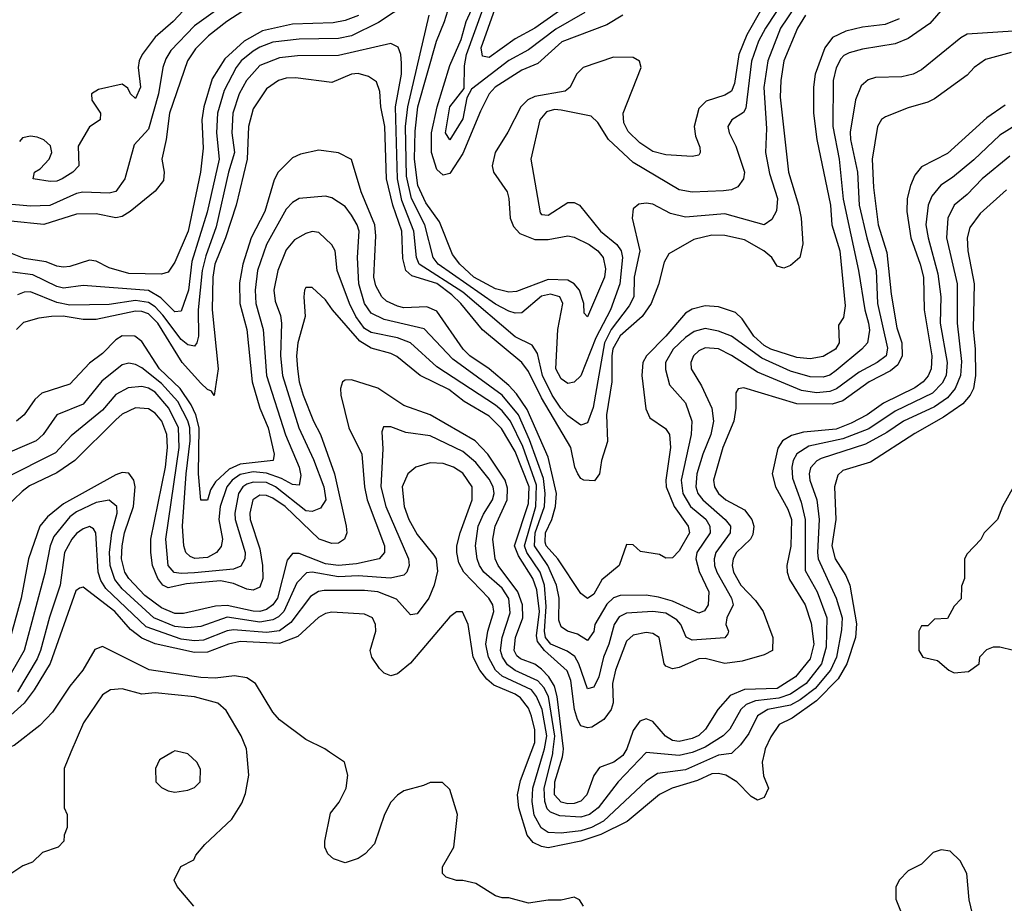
# Model space of a CAD drawing. Header units: inches. Extents: x 1793402 to 1900366, y 320852 to 470679.
# Tile 436 of 604: x 1853437 to 1856443, y 449539 to 452236. Entities that reach past the tile are written whole.
import ezdxf

# ---------------------------------------------------------------- set-up
doc = ezdxf.new("R2010")
doc.units = ezdxf.units.IN
doc.header["$MEASUREMENT"] = 0
doc.layers.add('B8454', color=7, linetype='Continuous')
doc.layers.add('B8455', color=7, linetype='Continuous')

msp = doc.modelspace()

# ---------------------------------------------------------------- linework, layer by layer
at = {"layer": 'B8454', "color": 4}
for points, elevation in [([(1853593.1, 450000), (1853572, 449950), (1853572, 449830), (1853582, 449810), (1853582, 449770), (1853572.7, 449747.3), (1853571.6, 449728.4), (1853554, 449710), (1853506.4, 449693.6), (1853475.3, 449664.7), (1853446.4, 449653.6), (1853410, 449629)], 408), ([(1853903.2, 450000), (1853863.5, 449976.5), (1853851.3, 449950), (1853852, 449910), (1853870, 449892), (1853890, 449882), (1853910, 449878), (1853950, 449884.7), (1853970, 449892), (1853988, 449910), (1853988.4, 449948.4), (1853978, 449970), (1853950, 449995.3), (1853928.5, 450000)], 412), ([(1853968, 449530), (1853918, 449590), (1853908, 449610), (1853928.9, 449651.1), (1853968.4, 449671.6), (1853974.6, 449685.4), (1854002, 449718), (1854084.1, 449795.9), (1854115.1, 449844.9), (1854126.3, 449873.7), (1854136, 449930), (1854130.2, 450000)], 408), ([(1855158, 449530), (1855146, 449550), (1855130, 449558), (1855090, 449548), (1855050, 449548), (1854990, 449539), (1854930, 449555.3), (1854910, 449555.3), (1854890, 449562), (1854830, 449599), (1854790, 449609), (1854770, 449609), (1854739, 449619), (1854728, 449630), (1854728, 449650), (1854762, 449710), (1854774, 449810), (1854750, 449886), (1854727.3, 449907.3), (1854690, 449908), (1854670, 449898), (1854610, 449882), (1854590, 449868.7), (1854570, 449848), (1854551, 449810), (1854519.8, 449720.2), (1854492, 449690), (1854470, 449675.3), (1854430, 449662), (1854394.6, 449674.6), (1854378, 449690), (1854368, 449710), (1854368.4, 449728.4), (1854385.6, 449814.4), (1854412.5, 449847.5), (1854434, 449890), (1854439, 449930), (1854428, 449970), (1854383, 450000)], 404), ([(1855710.7, 450000), (1855704.2, 449970), (1855708.2, 449928.2), (1855722.8, 449890), (1855710, 449862), (1855690, 449854), (1855670, 449865.2), (1855626, 449910), (1855592.7, 449930), (1855570, 449935.4), (1855550, 449933.7), (1855506.1, 449913.9), (1855429.3, 449890.7), (1855390, 449871.2), (1855291.3, 449788.7), (1855211.5, 449748.5), (1855150, 449729), (1855050, 449708.7), (1855030, 449712.3), (1855004.4, 449724.4), (1854986.5, 449746.5), (1854961, 449830), (1854956.4, 449870), (1854965.8, 449914.2), (1854998.4, 450000)], 396), ([(1855614.2, 450000), (1855610, 449996), (1855570, 449991), (1855470, 449946.4), (1855384.6, 449935.4), (1855350, 449912), (1855219.5, 449790), (1855182.4, 449770), (1855150, 449760.2), (1855090, 449753.3), (1855050, 449755.4), (1855029.1, 449769.1), (1855007.8, 449807.8), (1855001.8, 449850), (1855003.5, 449890), (1855035.8, 450000)], 392), ([(1855492.8, 450000), (1855490, 449998.8), (1855450, 449989.8), (1855350, 449999.5), (1855264.4, 449910), (1855203.1, 449830), (1855176.3, 449810), (1855150, 449801.7), (1855085.5, 449805.5), (1855057, 449817), (1855047.3, 449827.3), (1855039.8, 449850), (1855038, 449890), (1855064.4, 449995.6), (1855065, 450000)], 388), ([(1855284.5, 450000), (1855278.7, 449990), (1855250.7, 449970), (1855207.1, 449952.9), (1855190, 449929.3), (1855168.9, 449870), (1855150, 449851.1), (1855130, 449843.1), (1855110, 449842.2), (1855090, 449847.7), (1855069.8, 449870), (1855070.7, 449910), (1855094.4, 449985.6), (1855095.8, 450000)], 384), ([(1856346.3, 449506.3), (1856336, 449550), (1856328.7, 449630), (1856308.9, 449668.9), (1856278, 449698), (1856250, 449702), (1856226.4, 449693.6), (1856190, 449658), (1856150, 449638), (1856122, 449610), (1856111.6, 449588.4), (1856111.6, 449551.6), (1856144.7, 449470)], 404)]:
    msp.add_lwpolyline(points, dxfattribs=dict(at, elevation=elevation))
at = {"layer": 'B8455', "color": 4}
for points, elevation in [([(1855278.8, 452250), (1855230, 452220.5), (1855091.8, 452168.2), (1855018.4, 452101.6), (1854970, 452081.7), (1854888.5, 452030), (1854870.2, 452009.8), (1854843.4, 451956.6), (1854790, 451827.3), (1854750, 451766.6), (1854730, 451761.6), (1854710, 451778.4), (1854694.4, 451830), (1854694.1, 451890), (1854711.5, 451970), (1854750, 452095.5), (1854784.6, 452175.4), (1854800.3, 452230), (1854896.6, 452443.4)], 336), ([(1855703.2, 452270), (1855656.9, 452190), (1855632.4, 452130), (1855618.9, 452041.1), (1855610, 452018), (1855590, 452005.6), (1855533, 451987), (1855510, 451965.2), (1855496.4, 451910), (1855500.7, 451880.7), (1855513.7, 451846.3), (1855514.8, 451830), (1855510, 451822), (1855490, 451818), (1855410, 451823.5), (1855370, 451833.3), (1855330, 451859.6), (1855294.3, 451894.3), (1855281.3, 451921.3), (1855278.9, 451950), (1855334.7, 452090), (1855329.6, 452109.6), (1855310, 452120.5), (1855250, 452121.4), (1855157.3, 452090), (1855136.4, 452070), (1855117.1, 452030), (1855102.3, 452017.7), (1855010, 452001.7), (1854988.5, 451991.5), (1854966.7, 451970), (1854927.5, 451892.5), (1854888.4, 451830), (1854879.3, 451790), (1854883, 451770), (1854924.9, 451710), (1854930.4, 451690.4), (1854934, 451630), (1854944.5, 451604.5), (1854963.6, 451583.6), (1855010, 451564.9), (1855050, 451565.3), (1855110, 451575.8), (1855130, 451572.4), (1855175.5, 451550), (1855201.6, 451530), (1855218.7, 451510), (1855225.1, 451474.9), (1855222, 451450), (1855170, 451329.2), (1855160.2, 451340.2), (1855159.3, 451370), (1855146.3, 451410), (1855129.8, 451429.8), (1855110, 451440.4), (1855050, 451442.5), (1854953.3, 451406.7), (1854930, 451404.4), (1854890, 451414), (1854823.5, 451450), (1854780.5, 451490), (1854758.7, 451518.7), (1854718.5, 451618.5), (1854676.4, 451676.4), (1854652.4, 451730), (1854642.1, 451810), (1854644.1, 451895.9), (1854652, 451970), (1854709.8, 452170), (1854733.8, 452230), (1854789.7, 452410)], 344), ([(1854670, 452319), (1854532.3, 452227.7), (1854450, 452186.9), (1854410, 452178.5), (1854290, 452176.8), (1854210, 452167.1), (1854170, 452152.2), (1854150, 452139.7), (1854113.4, 452110), (1854097.4, 452090), (1854060.6, 452019.4), (1854040.8, 451950), (1854038, 451890), (1854045.8, 451810), (1854008.7, 451648.7), (1853962, 451498), (1853952, 451410), (1853930, 451346.6), (1853910, 451344.2), (1853867.2, 451387.2), (1853830, 451408.8), (1853630, 451424.2), (1853570, 451416.3), (1853550, 451421.1), (1853477.1, 451457.1), (1853414.9, 451465.1)], 348), ([(1855828.2, 452311.8), (1855760.2, 452210), (1855721.5, 452110), (1855709, 452029), (1855716.7, 451903.3), (1855713.7, 451830), (1855726.5, 451766.5), (1855750.4, 451689.6), (1855747.5, 451652.5), (1855733.7, 451626.3), (1855710, 451609.3), (1855590, 451643), (1855470, 451633), (1855423.8, 451643.8), (1855370, 451672.3), (1855350, 451676), (1855326.8, 451673.2), (1855310, 451658), (1855306.8, 451630), (1855330.3, 451530), (1855312.9, 451450), (1855311.8, 451390), (1855297.8, 451362.2), (1855242.7, 451290), (1855222, 451250), (1855187.9, 451052.1), (1855170, 451005.2), (1855150, 450998), (1855110, 451026.3), (1855088.7, 451050), (1855062.4, 451090), (1855032.8, 451150), (1855017.3, 451217.2), (1855002, 451242), (1854950, 451267.6), (1854790, 451404.6), (1854656.4, 451490), (1854648.7, 451510), (1854640.3, 451590), (1854603.9, 451683.9), (1854590.6, 451750), (1854584.5, 451970), (1854602.6, 452070), (1854603, 452103), (1854600.7, 452130), (1854591.9, 452151.9), (1854570, 452162.7), (1854410, 452126.6), (1854285.3, 452125.3), (1854230, 452119.7), (1854170, 452095.8), (1854128.8, 452050), (1854106.5, 452010), (1854087.9, 451950), (1854084.4, 451890), (1854092.4, 451830), (1854074.4, 451770), (1854036.9, 451603.1), (1854004.6, 451515.4), (1853993.7, 451470), (1853981.8, 451350), (1853983.1, 451270), (1853978, 451250), (1853970, 451239.3), (1853950, 451243.6), (1853930, 451259.7), (1853873.7, 451333.7), (1853850, 451359.3), (1853830, 451372.3), (1853790, 451378.6), (1853710, 451366.4), (1853590, 451364.4), (1853550, 451372.9), (1853470, 451404.7), (1853450, 451404.2), (1853430, 451395.6)], 352), ([(1856270, 452286), (1856216, 452224), (1856150, 452178.4), (1856110, 452162.4), (1856010, 452146), (1855970, 452135.1), (1855953.1, 452126.9), (1855943.7, 452116.3), (1855930, 452089), (1855921.1, 452050), (1855919.6, 451910), (1855939, 451810), (1855951.6, 451688.4), (1855998, 451470), (1856017.2, 451350), (1856028.9, 451310), (1856031.4, 451288.6), (1856025.3, 451250), (1856008.2, 451230), (1855930, 451165.1), (1855910, 451151.1), (1855890, 451144.4), (1855850, 451145.7), (1855790, 451162.7), (1855703, 451203), (1855609.8, 451269.8), (1855570, 451285.4), (1855530, 451292.8), (1855496.3, 451283.7), (1855470, 451266.3), (1855432, 451230), (1855408.7, 451190), (1855408.6, 451168.6), (1855421.1, 451121.1), (1855470, 451066.8), (1855488.7, 451010), (1855487.2, 450970), (1855456.1, 450830), (1855461.8, 450790), (1855484.9, 450750), (1855531.4, 450711.4), (1855544, 450690), (1855544.9, 450670), (1855504, 450610), (1855501.7, 450590), (1855511.3, 450551.3), (1855541.3, 450490), (1855539.3, 450450), (1855528.1, 450431.9), (1855510, 450424.5), (1855430, 450461), (1855387.2, 450472.8), (1855350, 450478.9), (1855270, 450478.3), (1855250, 450471.3), (1855230, 450451.6), (1855192.4, 450390), (1855190, 450368.7), (1855170, 450341.2), (1855140.1, 450360.1), (1855109, 450370), (1855090, 450382.7), (1855083, 450403), (1855084.4, 450470), (1855076, 450510), (1855049.8, 450570), (1855008.4, 450630), (1855010.6, 450670), (1855038.7, 450750), (1855041.6, 450790), (1855035.9, 450835.9), (1854993.8, 450953.8), (1854959.8, 451030), (1854910, 451089.8), (1854759.6, 451199.6), (1854671.9, 451291.9), (1854550, 451321), (1854510, 451340.5), (1854489.8, 451370), (1854472.1, 451430), (1854468.2, 451510), (1854472.8, 451590), (1854467.3, 451610), (1854450, 451639.3), (1854430, 451666), (1854390, 451692.3), (1854370, 451697), (1854290, 451689.6), (1854270, 451678), (1854250, 451657), (1854190.3, 451550), (1854162.3, 451470), (1854155.6, 451410), (1854157.7, 451370), (1854180.3, 451290), (1854190.2, 451150), (1854248.3, 450968.3), (1854290.3, 450870), (1854295.3, 450844.7), (1854290, 450815.3), (1854270, 450817.6), (1854235.7, 450835.7), (1854190, 450852), (1854150, 450855.7), (1854110, 450847.9), (1854085.5, 450830), (1854069.2, 450810), (1854049.2, 450750), (1854045.2, 450710), (1854055.8, 450650), (1854052, 450628), (1854037.3, 450610), (1854010, 450594.7), (1853971.3, 450591.3), (1853957.1, 450597.1), (1853943.6, 450610), (1853938, 450630), (1853934, 450690), (1853944.6, 450850), (1853957.5, 450950), (1853956, 450990), (1853950, 451011.8), (1853919.8, 451070), (1853870, 451125.8), (1853810, 451173), (1853790, 451182.9), (1853770, 451187.3), (1853750, 451182), (1853687.1, 451132.9), (1853630, 451062.4), (1853550, 451029.4), (1853508, 450970), (1853487.3, 450950), (1853370, 450900.7)], 368), ([(1854070, 452288.3), (1853970, 452217.4), (1853898.5, 452141.5), (1853883.4, 452116.6), (1853873.7, 452090), (1853860.9, 452010), (1853830, 451901.2), (1853786.6, 451853.4), (1853757.6, 451750), (1853730, 451711.8), (1853710, 451706), (1853629.6, 451709.6), (1853610, 451705.1), (1853528.2, 451668.2), (1853470, 451666.9), (1853390, 451673.5)], 332), ([(1855779, 452310), (1855714, 452210), (1855692.9, 452170), (1855671.2, 452108.8), (1855654.3, 451965.7), (1855647, 451953), (1855611, 451930), (1855598.8, 451910), (1855602.8, 451890), (1855623, 451850), (1855650.4, 451770.4), (1855647.3, 451750), (1855630, 451726), (1855610, 451717), (1855586.2, 451713.8), (1855490, 451709.6), (1855450, 451717), (1855310, 451799.6), (1855234.5, 451870), (1855202.5, 451922.5), (1855181.2, 451941.2), (1855090, 451959.7), (1855070, 451961.3), (1855045.5, 451954.5), (1855024.9, 451930), (1854997.1, 451810), (1855026, 451646), (1855030, 451641), (1855050, 451638.8), (1855110, 451678), (1855130, 451678), (1855146, 451670), (1855210, 451590.6), (1855260.4, 451550), (1855273.4, 451530), (1855277.7, 451510), (1855269.1, 451430), (1855240.8, 451350), (1855195.8, 451264.3), (1855150, 451149.3), (1855130, 451129.2), (1855110, 451125.2), (1855090, 451139.3), (1855074, 451170), (1855080.4, 451290), (1855094.7, 451370), (1855086, 451390), (1855058, 451398), (1855030, 451392.4), (1854970, 451340.7), (1854950, 451340.5), (1854930, 451346.6), (1854890, 451367.4), (1854714.3, 451490), (1854699.7, 451510), (1854674.2, 451610), (1854633.2, 451690), (1854617.7, 451757.7), (1854614.3, 451910), (1854621.8, 451970), (1854687.3, 452250)], 348), ([(1855150.3, 452310), (1855010, 452209.7), (1854950, 452177.4), (1854870, 452120.5), (1854850, 452124.5), (1854845.3, 452150), (1854888.9, 452270)], 328), ([(1854118.5, 452261.5), (1854069.4, 452230.6), (1854013, 452187), (1853973.1, 452146.9), (1853948.7, 452110), (1853893.8, 451950), (1853884.4, 451870), (1853870.4, 451810), (1853877.6, 451770), (1853875.3, 451744.7), (1853850, 451712.7), (1853774, 451650), (1853750, 451635.6), (1853730, 451631.5), (1853670, 451643.6), (1853610, 451642.4), (1853510, 451611.1), (1853410, 451621)], 336), ([(1853936.5, 452263.5), (1853905.5, 452230), (1853850, 452182.9), (1853810.5, 452130), (1853801, 452110), (1853798.8, 452090), (1853806, 452030), (1853790, 451995.3), (1853775.3, 452010), (1853767, 452027), (1853750, 452039.3), (1853677.4, 452022.6), (1853656.3, 452010), (1853657.1, 451990), (1853683, 451950), (1853682.8, 451930), (1853650, 451909), (1853614.8, 451850), (1853617.3, 451790), (1853598.8, 451770), (1853566, 451750), (1853550, 451742.9), (1853530, 451742), (1853478, 451750), (1853482, 451770), (1853499.1, 451780.9), (1853527, 451810), (1853534.5, 451830), (1853531.2, 451851.2), (1853510, 451869.6), (1853490, 451877.6), (1853470, 451880.7), (1853445.2, 451874.8), (1853435.9, 451864.1)], 328), ([(1855162, 452258), (1855073.3, 452206.7), (1854990, 452143.5), (1854930, 452110.9), (1854816.1, 452023.9), (1854802.5, 451997.5), (1854790, 451933.2), (1854750, 451869.3), (1854737.2, 451890), (1854749.8, 451970), (1854794, 452026), (1854794.5, 452094.5), (1854801.2, 452130), (1854852.4, 452270)], 332), ([(1854471, 452249), (1854430, 452233.3), (1854394.1, 452225.9), (1854270, 452222), (1854178, 452202), (1854122.6, 452170), (1854063.4, 452116.6), (1854024.7, 452055.3), (1853998.5, 451970), (1853992.4, 451930), (1853996.5, 451843.5), (1853989.1, 451770), (1853951.1, 451590), (1853910, 451496), (1853890, 451465.2), (1853870, 451459.3), (1853770, 451461.3), (1853710, 451478.7), (1853670, 451498.4), (1853650, 451501.6), (1853590, 451482), (1853570, 451480.5), (1853550, 451483.5), (1853517, 451497), (1853450, 451507.4), (1853410, 451523.1)], 344), ([(1855836, 452250), (1855811.7, 452210), (1855770.2, 452110), (1855760.8, 452050), (1855758.9, 451998.9), (1855784.2, 451770), (1855814.9, 451670), (1855822.7, 451630), (1855828.5, 451551.5), (1855819.1, 451510), (1855790, 451485.2), (1855770, 451477.2), (1855750, 451484), (1855733.2, 451510), (1855709.3, 451530), (1855650, 451563.5), (1855590, 451577.4), (1855550, 451578), (1855495.1, 451564.9), (1855418.5, 451521.5), (1855404.4, 451495.6), (1855387.7, 451427.7), (1855365.3, 451370), (1855337.6, 451330), (1855270, 451271.2), (1855248.3, 451231.7), (1855244.6, 451210), (1855245.2, 451130), (1855228.1, 451030), (1855231.8, 450948.2), (1855213, 450890), (1855207.3, 450850), (1855192.1, 450827.9), (1855159, 450830), (1855150, 450835.1), (1855140.5, 450850), (1855131.8, 450870), (1855119.7, 450930), (1855030, 451082), (1854990, 451161.6), (1854969.8, 451189.8), (1854850, 451289.7), (1854784.2, 451370), (1854756, 451396), (1854710, 451430.6), (1854633.9, 451453.9), (1854615.4, 451470), (1854607, 451507), (1854603.5, 451590), (1854575.7, 451670), (1854556.5, 451750), (1854551.7, 451910), (1854539.8, 451970), (1854536.6, 452016.6), (1854525.8, 452045.8), (1854502, 452062), (1854470, 452071.6), (1854450, 452069.6), (1854390, 452043.6), (1854278.7, 452058.7), (1854250, 452057.6), (1854226.8, 452050), (1854190, 452024.5), (1854150, 451964), (1854134.9, 451910), (1854131.2, 451810), (1854097.6, 451670), (1854064.7, 451570), (1854032.2, 451490), (1854026.5, 451450), (1854024.7, 451350), (1854043.1, 451170), (1854030.8, 451089.2), (1854022, 451102), (1854010, 451106.6), (1853990, 451126.3), (1853932.3, 451190), (1853858.2, 451310), (1853830, 451338.2), (1853810, 451345.2), (1853790, 451346), (1853670, 451320.3), (1853630, 451320.4), (1853569.2, 451330.8), (1853534, 451330), (1853495.2, 451324.8), (1853448.3, 451311.7), (1853426.8, 451290)], 356), ([(1856121.8, 452238.2), (1856079, 452221), (1856010, 452212.6), (1855959.3, 452200.7), (1855918.5, 452181.5), (1855894.9, 452150), (1855865.7, 452070), (1855860.3, 452030), (1855860.9, 451950), (1855870.3, 451870.3), (1855912.4, 451670), (1855916.9, 451610), (1855941.2, 451530), (1855957.6, 451362.4), (1855952.7, 451327.3), (1855936.9, 451303.1), (1855939.3, 451250), (1855927.7, 451230), (1855890, 451207.8), (1855850, 451201.1), (1855810, 451204.4), (1855730, 451229.8), (1855710, 451241.5), (1855678.3, 451270), (1855642.6, 451322.6), (1855622, 451342), (1855570, 451359.5), (1855530, 451362.9), (1855490, 451351.8), (1855470, 451339.6), (1855410, 451269.7), (1855350.4, 451210), (1855339.5, 451190), (1855336.5, 451150), (1855348.4, 451048.4), (1855360.4, 451020.4), (1855408.3, 450988.3), (1855420.5, 450970), (1855423.7, 450930), (1855409.2, 450830.8), (1855410.2, 450810), (1855434.9, 450750), (1855478, 450690), (1855481.6, 450670), (1855450, 450615.1), (1855430, 450593.2), (1855410, 450592.7), (1855390, 450604), (1855332.5, 450612.5), (1855310, 450632.7), (1855290, 450634), (1855266.8, 450570), (1855213.8, 450526.2), (1855190, 450482.7), (1855170, 450469.4), (1855150, 450484), (1855080.4, 450590), (1855044.2, 450630), (1855040.9, 450640.9), (1855041.8, 450670), (1855062, 450710), (1855073.1, 450750), (1855076.1, 450790), (1855050, 450900.9), (1854985.9, 451045.9), (1854953.9, 451093.9), (1854930, 451119.7), (1854870, 451169.7), (1854811.3, 451210), (1854791.1, 451230), (1854710, 451346), (1854679.4, 451359.4), (1854610, 451356.4), (1854590, 451361), (1854556.8, 451376.8), (1854542.4, 451390), (1854523.8, 451423.8), (1854518, 451450), (1854524.4, 451575.6), (1854521.4, 451610), (1854479.1, 451710), (1854450, 451808.7), (1854410, 451829), (1854350, 451837.2), (1854294.4, 451825.6), (1854270, 451814), (1854225.5, 451770), (1854213.4, 451746.6), (1854184.9, 451650), (1854143.6, 451570), (1854118, 451490), (1854107.5, 451432.5), (1854109.1, 451370), (1854130.2, 451290), (1854146.5, 451130), (1854170.2, 451050), (1854195.2, 450990), (1854214, 450910), (1854210.7, 450890), (1854110, 450879.4), (1854075.8, 450864.3), (1854034.3, 450825.7), (1854019.3, 450800.7), (1854010, 450769.3), (1853989.7, 450769.7), (1853982.4, 450850), (1853985, 450990), (1853974.5, 451030), (1853960.5, 451060.5), (1853926.2, 451110), (1853863.8, 451170), (1853810, 451254), (1853788.7, 451270), (1853750, 451270.8), (1853730, 451258.9), (1853690, 451216.9), (1853650, 451187.3), (1853590, 451123.7), (1853504.6, 451095.4), (1853483.1, 451076.9), (1853450, 451029.3), (1853426.8, 451010)], 364), ([(1856470, 452201.1), (1856330, 452192), (1856310, 452180.9), (1856190, 452082.7), (1856164.7, 452070), (1856130, 452060.9), (1856050, 452059.3), (1856027.9, 452052.1), (1856005.8, 452034.2), (1855988.7, 451991.3), (1855972.3, 451892.3), (1855973.7, 451870), (1855995.2, 451770), (1856000.2, 451670), (1856023.2, 451570), (1856052.4, 451470), (1856055.8, 451370), (1856086.7, 451233.3), (1856082, 451210), (1856055.5, 451190), (1855999.7, 451160.3), (1855930.9, 451109.1), (1855910, 451101.4), (1855870, 451097.4), (1855824.2, 451104.2), (1855690, 451159.7), (1855610, 451211.1), (1855570, 451231.1), (1855530, 451234), (1855510, 451225.6), (1855494.4, 451210), (1855486.4, 451190), (1855486.7, 451170), (1855518.6, 451118.6), (1855550.4, 451050), (1855555.3, 451010), (1855547.4, 450970), (1855522.7, 450910), (1855504.7, 450850), (1855501.5, 450810), (1855507.6, 450790), (1855523.1, 450770), (1855590.4, 450710), (1855606.7, 450690), (1855605.7, 450670), (1855562.6, 450610), (1855557.4, 450590), (1855558.3, 450570), (1855565.2, 450550), (1855610.3, 450470), (1855615.5, 450450), (1855596.4, 450410), (1855593.4, 450390), (1855601, 450370), (1855598.8, 450361.2), (1855590, 450349.4), (1855490, 450341.6), (1855471.5, 450351.5), (1855455.8, 450390), (1855443.6, 450403.6), (1855410, 450424.8), (1855370, 450429.7), (1855290, 450424.7), (1855267.2, 450412.8), (1855251.8, 450390), (1855236.1, 450330), (1855219, 450290), (1855204.9, 450230), (1855190, 450199), (1855170, 450194), (1855143.9, 450270), (1855132.1, 450292.1), (1855108.8, 450308.8), (1855058.7, 450330), (1855042.6, 450350), (1855039.2, 450370), (1855044.3, 450444.3), (1855039.1, 450510), (1855026.3, 450550), (1854985, 450610), (1854978.6, 450630), (1855012.4, 450750), (1855014.8, 450814.8), (1854973.3, 450933.3), (1854935.5, 451010), (1854910, 451042.3), (1854890, 451059.2), (1854710, 451175.8), (1854630, 451249.7), (1854590, 451264.7), (1854510, 451281), (1854490, 451292.8), (1854463.1, 451330), (1854443.9, 451370), (1854406, 451470), (1854399.5, 451530), (1854390, 451549), (1854350, 451586), (1854330, 451589.3), (1854310, 451583.7), (1854276.1, 451563.9), (1854250, 451533.2), (1854224.9, 451470), (1854212.2, 451410), (1854216.7, 451376.7), (1854232.9, 451332.9), (1854236.5, 451310), (1854232.6, 451210), (1854239.6, 451150), (1854289, 450990), (1854333.7, 450893.7), (1854365.2, 450810), (1854371.4, 450770), (1854355.6, 450744.4), (1854330, 450734.5), (1854310, 450736.4), (1854217.3, 450810), (1854190, 450823.4), (1854150, 450824.6), (1854130, 450818.2), (1854118, 450810), (1854104.7, 450790), (1854093.6, 450730), (1854094.7, 450710), (1854125.5, 450610), (1854124, 450590), (1854112.2, 450567.8), (1854090, 450558.7), (1853970, 450547.1), (1853930, 450545), (1853908.8, 450548.8), (1853889.8, 450570), (1853882.7, 450650), (1853924, 450930), (1853921.6, 450990), (1853891.9, 451050), (1853850, 451098.5), (1853830, 451110.9), (1853810, 451116), (1853767.9, 451112.1), (1853730, 451091.6), (1853690, 451044.2), (1853594, 450966), (1853545.9, 450914.1), (1853390, 450835.1)], 372), ([(1856463.9, 452136.1), (1856385.8, 452114.1), (1856350.7, 452090), (1856330, 452066.6), (1856230, 451994.5), (1856210, 451983.7), (1856150, 451966.6), (1856080.4, 451939.6), (1856068.4, 451931.6), (1856056.3, 451910), (1856039.6, 451810), (1856043.4, 451723.4), (1856058.2, 451610), (1856084.8, 451524.8), (1856098, 451398), (1856115.1, 451295.1), (1856130.2, 451249.8), (1856131.4, 451210), (1856117.8, 451182.2), (1856095.8, 451164.2), (1856030.3, 451130), (1855950, 451072), (1855918, 451062), (1855810, 451063.1), (1855647.7, 451112.3), (1855630.9, 451109.1), (1855623.5, 451096.5), (1855623.8, 451050), (1855617, 451010), (1855583.6, 450930), (1855555.3, 450830), (1855558.7, 450810), (1855570.4, 450790), (1855593.4, 450770), (1855650, 450739.5), (1855672.2, 450710), (1855678.4, 450690), (1855675.3, 450664.7), (1855668, 450650), (1855625.3, 450610), (1855614.9, 450590), (1855611.8, 450570), (1855616, 450550), (1855638.9, 450510), (1855683.4, 450463.4), (1855706.7, 450430), (1855736.5, 450350), (1855734.9, 450310), (1855710, 450296.9), (1855642.5, 450277.5), (1855590, 450271.2), (1855530, 450286), (1855510, 450284.7), (1855450, 450258.4), (1855430, 450254.5), (1855410, 450262.7), (1855404.5, 450270), (1855389.2, 450350), (1855370, 450362), (1855350, 450365.1), (1855310, 450357.6), (1855290, 450339.3), (1855256.1, 450250), (1855247.1, 450210), (1855249, 450151), (1855242.3, 450130), (1855220.2, 450099.8), (1855183.6, 450076.4), (1855170, 450074), (1855150, 450080.5), (1855139.5, 450099.5), (1855130.7, 450130), (1855119.3, 450219.3), (1855108.7, 450248.7), (1855039, 450310), (1855018.3, 450338.3), (1855015, 450355), (1855023.7, 450430), (1855016.1, 450496.1), (1855003.4, 450530), (1854959.8, 450599.8), (1854947.7, 450630), (1854990, 450759.1), (1854992.2, 450810), (1854950, 450918), (1854907.8, 450987.8), (1854870, 451026), (1854793.6, 451070), (1854746.7, 451106.7), (1854659.5, 451150), (1854587.8, 451207.8), (1854570, 451216.9), (1854510, 451233.3), (1854474.8, 451254.8), (1854391.8, 451350), (1854370, 451381.2), (1854330, 451418), (1854310, 451418), (1854306.8, 451410), (1854304, 451390), (1854308, 451330), (1854286, 451250), (1854281.7, 451210), (1854284.9, 451170), (1854290.2, 451130), (1854302.7, 451090), (1854333.8, 451010), (1854354.7, 450970), (1854398, 450850), (1854433.8, 450690), (1854435.6, 450670), (1854428.2, 450650), (1854410, 450638.3), (1854390, 450636.8), (1854351.6, 450650), (1854246.9, 450750), (1854210, 450775.3), (1854190, 450784), (1854170, 450784.7), (1854148.8, 450770), (1854139.6, 450730), (1854140.9, 450710), (1854170, 450621), (1854178, 450570), (1854179.3, 450530), (1854170, 450503.5), (1854150, 450494.5), (1854130, 450497.6), (1854090, 450515.3), (1854050, 450522.9), (1853945.8, 450514.3), (1853890, 450502.2), (1853873.6, 450510), (1853858, 450530), (1853842.4, 450570), (1853836.8, 450610), (1853837.6, 450650), (1853881.8, 450870), (1853887.7, 450930), (1853886.4, 450970), (1853870.9, 451010), (1853850, 451034.7), (1853830, 451047.8), (1853790, 451051.6), (1853750, 451031.5), (1853730, 451014.7), (1853605.5, 450890), (1853550, 450852.8), (1853467.1, 450812.9), (1853443.9, 450796.1), (1853393.3, 450746.7)], 376), ([(1856445.5, 451974.5), (1856390, 451936.2), (1856270, 451827.3), (1856190, 451786.6), (1856170, 451761.2), (1856156.4, 451730), (1856147, 451690), (1856145.7, 451650), (1856157.7, 451570), (1856186.7, 451490), (1856196.1, 451450), (1856199, 451350), (1856221.8, 451210), (1856219.6, 451170), (1856211, 451149), (1856195.3, 451130), (1856170, 451112), (1856074.6, 451065.4), (1856024.4, 451030), (1855976, 451004), (1855930, 450986.3), (1855830, 450977.3), (1855793.7, 450966.3), (1855765.5, 450950), (1855751.6, 450928.4), (1855734, 450850), (1855744.9, 450810), (1855782.3, 450742.3), (1855793.4, 450710), (1855791.2, 450628.8), (1855778.9, 450570), (1855780.3, 450550), (1855787.1, 450527.1), (1855834.9, 450450), (1855853.5, 450393.5), (1855861.5, 450330), (1855850, 450285.1), (1855805.3, 450230), (1855750, 450194.8), (1855650, 450191.6), (1855606.6, 450173.4), (1855568.2, 450130), (1855530.4, 450070), (1855510, 450051.5), (1855490, 450041.7), (1855450, 450032.4), (1855430, 450035.4), (1855409, 450049), (1855370, 450093.6), (1855350, 450101.6), (1855330, 450094.5), (1855310, 450066), (1855290.2, 450010), (1855284.5, 450000)], 384), ([(1856510, 451933.6), (1856430, 451882.9), (1856350, 451807.6), (1856285.4, 451754.6), (1856249.1, 451730.9), (1856222.4, 451697.6), (1856210.3, 451670), (1856203.6, 451610), (1856210.3, 451570), (1856240.5, 451460.5), (1856248.9, 451390), (1856247.1, 451310), (1856268.9, 451190), (1856265.2, 451150), (1856253.9, 451126.1), (1856223.8, 451096.2), (1856110, 451040.9), (1856030, 450986.6), (1855950, 450956.2), (1855845.9, 450934.1), (1855809.3, 450910.7), (1855798.9, 450890), (1855794, 450870), (1855796.4, 450836.4), (1855823.1, 450763.1), (1855835.5, 450710), (1855835.1, 450555.1), (1855871.6, 450490), (1855900.8, 450410), (1855899.2, 450320.8), (1855885.2, 450270), (1855838.5, 450210), (1855790, 450176.8), (1855755, 450165), (1855683, 450157), (1855654.7, 450145.3), (1855638.7, 450130), (1855605.3, 450070), (1855584.4, 450050), (1855530, 450015.8), (1855492.8, 450000)], 388), ([(1856460.5, 451819.5), (1856375.5, 451750), (1856330, 451702), (1856290.6, 451670), (1856270.3, 451629.7), (1856267.2, 451570), (1856299.6, 451430), (1856299.6, 451310), (1856312.1, 451192.1), (1856309.2, 451150), (1856292.9, 451110), (1856270, 451081.7), (1856230, 451054.2), (1856134.9, 451010), (1856084.2, 450975.8), (1856019.8, 450940.2), (1855883.5, 450896.5), (1855870.3, 450889.7), (1855851.9, 450868.1), (1855847.2, 450850), (1855848.9, 450830), (1855870.3, 450770), (1855878, 450710), (1855872.3, 450610), (1855874.9, 450590), (1855930.2, 450470.2), (1855947.9, 450410), (1855946.1, 450373.9), (1855931.1, 450290), (1855912.2, 450250), (1855865.4, 450194.6), (1855820, 450160), (1855790, 450143.2), (1855720.7, 450130), (1855690, 450111.3), (1855663.1, 450056.9), (1855637.7, 450022.3), (1855614.2, 450000)], 392), ([(1856450, 451716.2), (1856370, 451644.5), (1856338.3, 451601.7), (1856330.3, 451569.7), (1856331.8, 451530), (1856351.6, 451430), (1856347.9, 451292.1), (1856354.6, 451230), (1856355.2, 451150), (1856348.9, 451110), (1856338.7, 451090), (1856316.2, 451063.8), (1856257.1, 451022.9), (1856170, 450973), (1856034.7, 450885.3), (1855950, 450859.5), (1855934.6, 450845.4), (1855924.9, 450810), (1855928.9, 450710), (1855916.9, 450630), (1855927.2, 450590), (1855959.3, 450539.3), (1855971.8, 450510), (1855992.3, 450392.3), (1855989.1, 450350), (1855962.8, 450270), (1855935.6, 450224.4), (1855870, 450157.2), (1855795.6, 450104.4), (1855755.6, 450084.4), (1855730, 450046.6), (1855712.9, 450010), (1855710.7, 450000)], 396), ([(1855095.8, 450000), (1855096.8, 450010), (1855078, 450170), (1855070, 450201.6), (1855052.4, 450230), (1855030, 450253.6), (1855010, 450268.7), (1854965.4, 450285.4), (1854954.4, 450294.4), (1854946.2, 450310), (1854950.8, 450350), (1854973.5, 450410), (1854972.4, 450450), (1854958, 450490), (1854897.3, 450570), (1854888.3, 450590), (1854881, 450650), (1854888.4, 450690), (1854924.8, 450770), (1854926.2, 450806.2), (1854919.3, 450830), (1854865.7, 450910), (1854827.3, 450950), (1854690, 451029.7), (1854610, 451058), (1854530, 451111.6), (1854450, 451136.2), (1854430, 451136), (1854422.8, 451130), (1854416.3, 451110), (1854417.1, 451090), (1854441.7, 450990), (1854480.9, 450910), (1854489.1, 450810), (1854497.3, 450770), (1854550.3, 450630), (1854550.3, 450609.7), (1854534.8, 450590), (1854464.8, 450575.2), (1854410, 450569.8), (1854370, 450575), (1854290, 450606.3), (1854270, 450607), (1854253.3, 450586.7), (1854223.8, 450470), (1854210, 450449.7), (1854190, 450436.1), (1854170, 450429.8), (1854150, 450430.6), (1854070, 450448.2), (1854034.7, 450445.3), (1853936.5, 450423.5), (1853910, 450423.1), (1853870, 450440.3), (1853818.3, 450478.3), (1853769.8, 450530), (1853758, 450550), (1853747.1, 450590), (1853749.8, 450630), (1853756.5, 450670), (1853784.5, 450750), (1853789.7, 450810), (1853785.6, 450830), (1853770, 450852), (1853750, 450853.6), (1853730, 450846.3), (1853570, 450758.5), (1853521.3, 450718.7), (1853498, 450690), (1853463.1, 450590), (1853441.1, 450470), (1853402.3, 450330)], 384), ([(1855065, 450000), (1855071, 450049), (1855051.2, 450170), (1855037.6, 450197.6), (1855018.4, 450218.4), (1854949.3, 450249.3), (1854926.7, 450266.7), (1854910.9, 450290), (1854905.3, 450310), (1854909.8, 450350), (1854934.2, 450425.8), (1854930, 450469.2), (1854910, 450500.5), (1854854.3, 450550), (1854841.1, 450570), (1854833.7, 450590), (1854828.5, 450630), (1854836.8, 450690), (1854853.2, 450726.8), (1854880.4, 450770), (1854885.7, 450790), (1854882.6, 450810), (1854870, 450833.3), (1854830, 450884.7), (1854790, 450917.7), (1854690, 450966), (1854616.2, 450976.2), (1854570, 450992.7), (1854547.3, 450992.7), (1854542, 450978), (1854545.5, 450925.5), (1854539.6, 450810), (1854554.6, 450750), (1854623.7, 450590), (1854626, 450570), (1854619.1, 450550), (1854610, 450540.9), (1854568.9, 450531.1), (1854470, 450538.8), (1854410, 450535.5), (1854330, 450549.7), (1854312.8, 450547.2), (1854283.2, 450516.8), (1854243.2, 450430), (1854227.2, 450412.8), (1854210, 450403.8), (1854170, 450397), (1854070, 450412.7), (1853990, 450384.2), (1853950, 450379.8), (1853910, 450384), (1853846.3, 450410), (1853750, 450498.5), (1853726.7, 450526.7), (1853712.5, 450570), (1853710.7, 450610), (1853717.8, 450670), (1853734, 450730), (1853733, 450750), (1853710, 450769.6), (1853670, 450762.3), (1853610, 450733.5), (1853590, 450718.9), (1853541.1, 450658.9), (1853530.2, 450629.8), (1853513.7, 450546.3), (1853450.3, 450310), (1853390, 450206)], 388), ([(1855035.8, 450000), (1855038.7, 450010), (1855046.3, 450050), (1855032.1, 450130), (1855015.1, 450170), (1854999.1, 450190), (1854910, 450232.1), (1854889.8, 450250), (1854867.8, 450290), (1854860.3, 450330), (1854866, 450370), (1854884.2, 450430), (1854881.6, 450450), (1854869.6, 450470), (1854793.3, 450550), (1854777.7, 450577.7), (1854771.5, 450610), (1854771.5, 450630), (1854782, 450670), (1854818, 450770), (1854818.7, 450810), (1854790, 450851.6), (1854761.2, 450870), (1854730, 450881.6), (1854690, 450882.9), (1854646, 450870), (1854622, 450850), (1854604.4, 450810), (1854610.3, 450750), (1854624.6, 450710), (1854650, 450664.9), (1854701.7, 450601.7), (1854708, 450590), (1854712.8, 450552.8), (1854702.4, 450510), (1854686, 450470), (1854650, 450422.7), (1854630, 450419), (1854587.1, 450467.1), (1854530.4, 450489.6), (1854490, 450493.7), (1854366.5, 450493.5), (1854349.1, 450490.9), (1854324.8, 450475.2), (1854264.3, 450395.7), (1854230, 450370.8), (1854190, 450365.8), (1854090, 450373.6), (1854070, 450370.8), (1853997.5, 450342.5), (1853970, 450339.8), (1853930, 450344.8), (1853822.6, 450382.6), (1853699.7, 450499.7), (1853684.1, 450524.1), (1853676.4, 450550), (1853669.6, 450669.6), (1853662, 450682), (1853650, 450689.4), (1853630, 450681.6), (1853610, 450667.3), (1853595.8, 450650), (1853573.1, 450610), (1853560.2, 450510), (1853527.3, 450412.7), (1853500.2, 450310), (1853490, 450285.1), (1853430, 450184.7)], 392), ([(1856471, 450810), (1856438, 450750), (1856422, 450710), (1856382, 450670), (1856371.1, 450648.9), (1856330, 450606), (1856322, 450590), (1856322, 450530), (1856312.7, 450507.3), (1856311.6, 450468.4), (1856290, 450446), (1856270, 450408), (1856230, 450406), (1856210, 450386), (1856190, 450386), (1856182, 450370), (1856182, 450310), (1856194, 450290), (1856239.6, 450279.6), (1856274, 450250), (1856290, 450242), (1856333.6, 450246.4), (1856366, 450270), (1856368.4, 450291.6), (1856390, 450314), (1856410, 450322), (1856430, 450322), (1856471.6, 450311.6)], 404), ([(1854998.4, 450000), (1855009.8, 450030), (1855010, 450068), (1854999.8, 450110), (1854990, 450134), (1854966.4, 450166.4), (1854950, 450177.6), (1854884.9, 450204.9), (1854862.7, 450222.7), (1854842, 450250), (1854821.3, 450290), (1854806, 450390), (1854788.4, 450428.4), (1854770, 450428.7), (1854750, 450413.2), (1854630, 450272.3), (1854590, 450239.3), (1854570, 450233.2), (1854550, 450241.2), (1854535.3, 450255.3), (1854512, 450290), (1854507, 450310), (1854523.7, 450370), (1854522.7, 450390), (1854514, 450410), (1854490, 450420.9), (1854390, 450427.6), (1854370, 450423.6), (1854349, 450411), (1854286.3, 450353.7), (1854230, 450331.8), (1854110, 450338.4), (1854074, 450330), (1854010, 450305.8), (1853970, 450304.1), (1853850, 450330.8), (1853810, 450347.7), (1853774.9, 450374.9), (1853726.9, 450430), (1853630, 450503.7), (1853619.1, 450500.9), (1853607.9, 450492.1), (1853529.4, 450270.6), (1853480.8, 450190), (1853450.2, 450150), (1853410, 450113.3)], 396), ([(1854383, 450000), (1854368, 450010), (1854310, 450039), (1854230, 450099), (1854210, 450122), (1854157.2, 450210), (1854130, 450226.6), (1854092.8, 450232.8), (1854033.9, 450226.1), (1853990, 450227.6), (1853831.8, 450251.8), (1853690, 450322.9), (1853666.4, 450313.6), (1853629.2, 450250.8), (1853590, 450202), (1853537.3, 450122.7), (1853498, 450082), (1853419.4, 450020.6), (1853370, 450002), (1853357.7, 450000)], 404), ([(1854130.2, 450000), (1854129.3, 450010), (1854113.2, 450050), (1854067.2, 450127.2), (1854042, 450150), (1853970, 450169.4), (1853850, 450180.9), (1853810, 450177.2), (1853750, 450194), (1853714, 450190), (1853690, 450175.3), (1853631, 450090), (1853593.1, 450000)], 408), ([(1853928.5, 450000), (1853910, 450004), (1853903.2, 450000)], 412)]:
    msp.add_lwpolyline(points, dxfattribs=dict(at, elevation=elevation))

doc.saveas('drawing.dxf')
